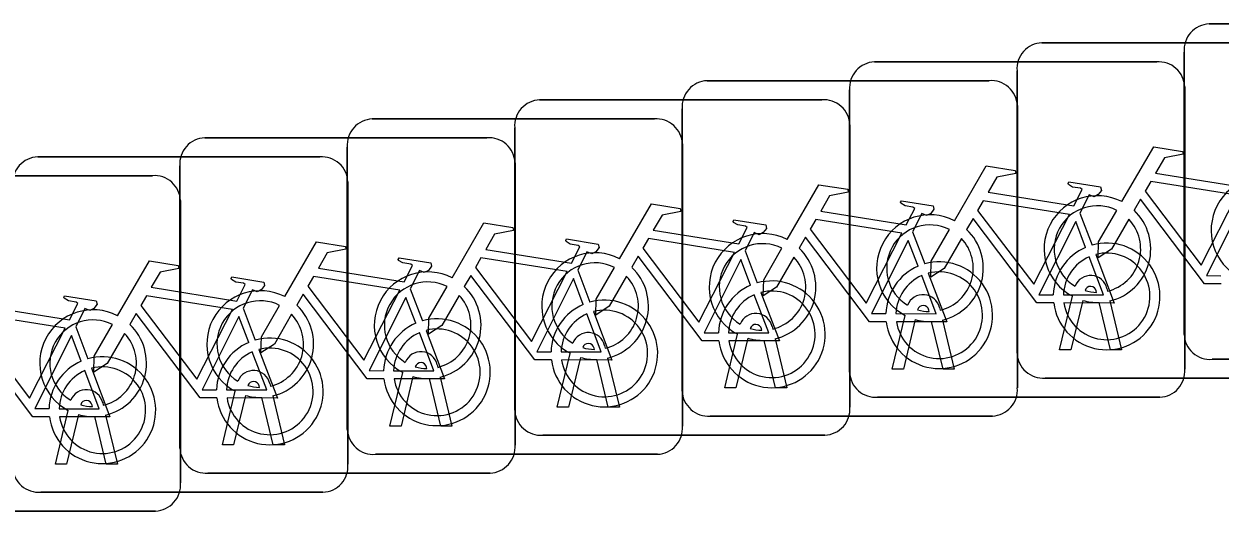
# Model space of a CAD drawing. Extents: x 162184 to 163154, y 385507 to 386516.
# Drawn here: x 162765.317 to 162768.882, y 386426.117 to 386427.569 of the extents above; entities that cross this region are included whole.
import ezdxf

# ---------------------------------------------------------------- set-up
doc = ezdxf.new("R2010")
doc.units = 0
doc.layers.add('IMGEO_Fietsenrek', color=7, linetype='Continuous')

msp = doc.modelspace()

# ---------------------------------------------------------------- linework, layer by layer
at = {"layer": 'IMGEO_Fietsenrek'}
for p, q in [((162768.8489, 386427.5685), (162769.6898, 386427.5685)), ((162769.6898, 386427.5685), (162768.8489, 386427.5685)), ((162768.3509, 386427.5125), (162769.1918, 386427.5125)), ((162769.1918, 386427.5125), (162768.3509, 386427.5125)), ((162768.7745, 386426.6439), (162768.7745, 386427.4848)), ((162768.7745, 386427.4848), (162768.7745, 386426.6439)), ((162767.8519, 386427.4555), (162768.6928, 386427.4555)), ((162768.6928, 386427.4555), (162767.8519, 386427.4555)), ((162768.2765, 386426.5879), (162768.2765, 386427.4288)), ((162768.2765, 386427.4288), (162768.2765, 386426.5879)), ((162767.3529, 386427.3995), (162768.1938, 386427.3995)), ((162768.1938, 386427.3995), (162767.3529, 386427.3995)), ((162768.7765, 386427.3811), (162768.7765, 386426.5402)), ((162768.7765, 386426.5402), (162768.7765, 386427.3811)), ((162766.8539, 386427.3425), (162767.6948, 386427.3425)), ((162767.6948, 386427.3425), (162766.8539, 386427.3425)), ((162767.7775, 386426.5309), (162767.7775, 386427.3718)), ((162767.7775, 386427.3718), (162767.7775, 386426.5309)), ((162767.2785, 386426.4749), (162767.2785, 386427.3158)), ((162767.2785, 386427.3158), (162767.2785, 386426.4749)), ((162768.2775, 386427.3251), (162768.2775, 386426.4842)), ((162768.2775, 386426.4842), (162768.2775, 386427.3251)), ((162766.3549, 386427.2855), (162767.1958, 386427.2855)), ((162767.1958, 386427.2855), (162766.3549, 386427.2855)), ((162767.7785, 386427.2681), (162767.7785, 386426.4272)), ((162767.7785, 386426.4272), (162767.7785, 386427.2681)), ((162766.7795, 386426.4179), (162766.7795, 386427.2588)), ((162766.7795, 386427.2588), (162766.7795, 386426.4179)), ((162765.8559, 386427.2295), (162766.6968, 386427.2295)), ((162766.6968, 386427.2295), (162765.8559, 386427.2295)), ((162766.2805, 386426.3609), (162766.2805, 386427.2018)), ((162766.2805, 386427.2018), (162766.2805, 386426.3609)), ((162767.2795, 386427.2111), (162767.2795, 386426.3702)), ((162767.2795, 386426.3702), (162767.2795, 386427.2111)), ((162765.3579, 386427.1725), (162766.1988, 386427.1725)), ((162766.1988, 386427.1725), (162765.3579, 386427.1725)), ((162765.7815, 386426.3049), (162765.7815, 386427.1458)), ((162765.7815, 386427.1458), (162765.7815, 386426.3049)), ((162766.7805, 386427.1551), (162766.7805, 386426.3142)), ((162766.7805, 386426.3142), (162766.7805, 386427.1551)), ((162764.8589, 386427.1165), (162765.6998, 386427.1165)), ((162765.6998, 386427.1165), (162764.8589, 386427.1165)), ((162766.2825, 386427.0981), (162766.2825, 386426.2572)), ((162766.2825, 386426.2572), (162766.2825, 386427.0981)), ((162765.7835, 386427.0421), (162765.7835, 386426.2012)), ((162765.7835, 386426.2012), (162765.7835, 386427.0421)), ((162768.4642, 386427.0052), (162768.5005, 386426.91)), ((162767.9652, 386426.9492), (162768.0015, 386426.854)), ((162767.4662, 386426.8922), (162767.5025, 386426.797)), ((162766.9672, 386426.8352), (162767.0035, 386426.74)), ((162766.4682, 386426.7792), (162766.5045, 386426.684)), ((162768.5139, 386426.7689), (162768.5129, 386426.7732)), ((162768.5446, 386426.7804), (162768.5464, 386426.7725)), ((162768.4035, 386426.5973), (162768.4418, 386426.7573)), ((162768.4722, 386426.7451), (162768.4369, 386426.5973)), ((162768.555, 386426.5973), (162768.5211, 386426.739)), ((162768.5534, 386426.7433), (162768.5884, 386426.5973)), ((162765.9702, 386426.7222), (162766.0065, 386426.627)), ((162767.9045, 386426.5403), (162767.9428, 386426.7003)), ((162768.0149, 386426.7119), (162768.0139, 386426.7162)), ((162768.0456, 386426.7234), (162768.0474, 386426.7155)), ((162765.4712, 386426.6662), (162765.5075, 386426.571)), ((162767.5159, 386426.6559), (162767.5149, 386426.6602)), ((162767.5466, 386426.6674), (162767.5484, 386426.6595)), ((162767.9732, 386426.6881), (162767.9379, 386426.5403)), ((162768.056, 386426.5403), (162768.0221, 386426.682)), ((162768.0544, 386426.6863), (162768.0894, 386426.5403)), ((162767.4055, 386426.4843), (162767.4438, 386426.6443)), ((162767.4742, 386426.6321), (162767.4389, 386426.4843)), ((162767.557, 386426.4843), (162767.5231, 386426.626)), ((162767.5554, 386426.6303), (162767.5904, 386426.4843)), ((162767.0169, 386426.5989), (162767.0159, 386426.6032)), ((162767.0476, 386426.6104), (162767.0494, 386426.6025)), ((162768.4369, 386426.5973), (162768.4035, 386426.5973)), ((162768.5884, 386426.5973), (162768.555, 386426.5973)), ((162766.5486, 386426.5534), (162766.5504, 386426.5455)), ((162766.9065, 386426.4273), (162766.9448, 386426.5873)), ((162766.9752, 386426.5751), (162766.9399, 386426.4273)), ((162767.058, 386426.4273), (162767.0241, 386426.569)), ((162767.0564, 386426.5733), (162767.0914, 386426.4273)), ((162769.6991, 386426.5695), (162768.8582, 386426.5695)), ((162768.8582, 386426.5695), (162769.6991, 386426.5695)), ((162766.4075, 386426.3703), (162766.4458, 386426.5303)), ((162766.4762, 386426.5181), (162766.4409, 386426.3703)), ((162766.5179, 386426.5419), (162766.5169, 386426.5462)), ((162767.9379, 386426.5403), (162767.9045, 386426.5403)), ((162768.0894, 386426.5403), (162768.056, 386426.5403)), ((162766.0189, 386426.4859), (162766.0179, 386426.4902)), ((162766.0496, 386426.4974), (162766.0514, 386426.4895)), ((162766.559, 386426.3703), (162766.5251, 386426.512)), ((162766.5574, 386426.5163), (162766.5924, 386426.3703)), ((162767.4389, 386426.4843), (162767.4055, 386426.4843)), ((162767.5904, 386426.4843), (162767.557, 386426.4843)), ((162769.2011, 386426.5135), (162768.3602, 386426.5135)), ((162768.3602, 386426.5135), (162769.2011, 386426.5135)), ((162765.9085, 386426.3143), (162765.9468, 386426.4743)), ((162765.9772, 386426.4621), (162765.9419, 386426.3143)), ((162766.06, 386426.3143), (162766.0261, 386426.456)), ((162766.0584, 386426.4603), (162766.0934, 386426.3143)), ((162768.7021, 386426.4565), (162767.8612, 386426.4565)), ((162767.8612, 386426.4565), (162768.7021, 386426.4565)), ((162765.4105, 386426.2573), (162765.4488, 386426.4173)), ((162765.5209, 386426.4289), (162765.5199, 386426.4332)), ((162765.5516, 386426.4404), (162765.5534, 386426.4325)), ((162766.9399, 386426.4273), (162766.9065, 386426.4273)), ((162767.0914, 386426.4273), (162767.058, 386426.4273)), ((162765.4792, 386426.4051), (162765.4439, 386426.2573)), ((162765.562, 386426.2573), (162765.5281, 386426.399)), ((162765.5604, 386426.4033), (162765.5954, 386426.2573)), ((162768.2031, 386426.4005), (162767.3622, 386426.4005)), ((162767.3622, 386426.4005), (162768.2031, 386426.4005)), ((162766.4409, 386426.3703), (162766.4075, 386426.3703)), ((162766.5924, 386426.3703), (162766.559, 386426.3703)), ((162767.7041, 386426.3435), (162766.8632, 386426.3435)), ((162766.8632, 386426.3435), (162767.7041, 386426.3435)), ((162765.9419, 386426.3143), (162765.9085, 386426.3143)), ((162766.0934, 386426.3143), (162766.06, 386426.3143)), ((162767.2051, 386426.2865), (162766.3642, 386426.2865)), ((162766.3642, 386426.2865), (162767.2051, 386426.2865)), ((162765.4439, 386426.2573), (162765.4105, 386426.2573)), ((162765.5954, 386426.2573), (162765.562, 386426.2573)), ((162766.7061, 386426.2305), (162765.8652, 386426.2305)), ((162765.8652, 386426.2305), (162766.7061, 386426.2305)), ((162766.2081, 386426.1735), (162765.3672, 386426.1735)), ((162765.3672, 386426.1735), (162766.2081, 386426.1735)), ((162765.7091, 386426.1175), (162764.8682, 386426.1175)), ((162764.8682, 386426.1175), (162765.7091, 386426.1175))]:
    msp.add_line(p, q, dxfattribs=at)
for points in [[(162768.5891, 386427.0392), (162768.6838, 386427.2027), (162768.77, 386427.1889), (162768.7717, 386427.1802), (162768.7156, 386427.1693), (162768.6894, 386427.124), (162768.9446, 386427.0832)], [(162768.0901, 386426.9822), (162768.1848, 386427.1457), (162768.271, 386427.1319), (162768.2727, 386427.1232), (162768.2166, 386427.1123), (162768.1904, 386427.067), (162768.4456, 386427.0262)], [(162767.5911, 386426.9262), (162767.6858, 386427.0897), (162767.772, 386427.0759), (162767.7737, 386427.0672), (162767.7176, 386427.0563), (162767.6914, 386427.011), (162767.9466, 386426.9702)], [(162768.4456, 386427.0262), (162768.4706, 386427.075), (162768.4655, 386427.079), (162768.4423, 386427.0827), (162768.4296, 386427.0902), (162768.4286, 386427.0933), (162768.4308, 386427.0979), (162768.5256, 386427.0828), (162768.5279, 386427.0725), (162768.5185, 386427.0601), (162768.5061, 386427.0537), (162768.4916, 386427.0599), (162768.4642, 386427.0052)], [(162768.9317, 386427.058), (162768.6749, 386427.099), (162768.6582, 386427.0702), (162768.8252, 386426.8499), (162768.9317, 386427.058)], [(162767.0921, 386426.8692), (162767.1868, 386427.0327), (162767.273, 386427.0189), (162767.2747, 386427.0102), (162767.2186, 386426.9993), (162767.1924, 386426.954), (162767.4476, 386426.9132)], [(162767.9466, 386426.9702), (162767.9716, 386427.019), (162767.9665, 386427.023), (162767.9433, 386427.0267), (162767.9306, 386427.0342), (162767.9296, 386427.0373), (162767.9318, 386427.0419), (162768.0266, 386427.0268), (162768.0289, 386427.0165), (162768.0195, 386427.0041), (162768.0071, 386426.9977), (162767.9926, 386427.0039), (162767.9652, 386426.9492)], [(162768.4327, 386427.001), (162768.1759, 386427.042), (162768.1592, 386427.0132), (162768.3262, 386426.7929), (162768.4327, 386427.001)], [(162768.8848, 386426.7945), (162768.8351, 386426.7946), (162768.6444, 386427.0463), (162768.6254, 386427.0135)], [(162768.9797, 386426.96), (162768.9504, 386427.0368), (162768.841, 386426.8187), (162768.8837, 386426.8186)], [(162767.4476, 386426.9132), (162767.4726, 386426.962), (162767.4675, 386426.966), (162767.4443, 386426.9697), (162767.4316, 386426.9772), (162767.4306, 386426.9803), (162767.4328, 386426.9849), (162767.5276, 386426.9698), (162767.5299, 386426.9595), (162767.5205, 386426.9471), (162767.5081, 386426.9407), (162767.4936, 386426.9469), (162767.4662, 386426.8922)], [(162767.9337, 386426.945), (162767.6769, 386426.986), (162767.6602, 386426.9572), (162767.8272, 386426.7369), (162767.9337, 386426.945)], [(162768.3858, 386426.7375), (162768.3361, 386426.7376), (162768.1454, 386426.9893), (162768.1264, 386426.9565)], [(162768.6098, 386426.9867), (162768.5582, 386426.8975), (162768.5183, 386426.8715), (162768.5195, 386426.919), (162768.574, 386427.0132)], [(162766.5931, 386426.8122), (162766.6878, 386426.9757), (162766.774, 386426.9619), (162766.7757, 386426.9532), (162766.7196, 386426.9423), (162766.6934, 386426.897), (162766.9486, 386426.8562)], [(162768.1108, 386426.9297), (162768.0592, 386426.8405), (162768.0193, 386426.8145), (162768.0205, 386426.862), (162768.075, 386426.9562)], [(162768.4807, 386426.903), (162768.4514, 386426.9798), (162768.342, 386426.7617), (162768.3847, 386426.7616)], [(162766.0941, 386426.7562), (162766.1888, 386426.9197), (162766.275, 386426.9059), (162766.2767, 386426.8972), (162766.2206, 386426.8863), (162766.1944, 386426.841), (162766.4496, 386426.8002)], [(162766.9486, 386426.8562), (162766.9736, 386426.905), (162766.9685, 386426.909), (162766.9453, 386426.9127), (162766.9326, 386426.9202), (162766.9316, 386426.9233), (162766.9338, 386426.9279), (162767.0286, 386426.9128), (162767.0309, 386426.9025), (162767.0215, 386426.8901), (162767.0091, 386426.8837), (162766.9946, 386426.8899), (162766.9672, 386426.8352)], [(162767.4347, 386426.888), (162767.1779, 386426.929), (162767.1612, 386426.9002), (162767.3282, 386426.6799), (162767.4347, 386426.888)], [(162767.8868, 386426.6815), (162767.8371, 386426.6816), (162767.6464, 386426.9333), (162767.6274, 386426.9005)], [(162767.9817, 386426.847), (162767.9524, 386426.9238), (162767.843, 386426.7057), (162767.8857, 386426.7056)], [(162767.3878, 386426.6245), (162767.3381, 386426.6246), (162767.1474, 386426.8763), (162767.1284, 386426.8435)], [(162767.6118, 386426.8737), (162767.5602, 386426.7845), (162767.5203, 386426.7585), (162767.5215, 386426.806), (162767.576, 386426.9002)], [(162768.4147, 386426.7615), (162768.5346, 386426.7613), (162768.4914, 386426.8749)], [(162768.5112, 386426.8818), (162768.5662, 386426.7372), (162768.4161, 386426.7375)], [(162765.5961, 386426.6992), (162765.6908, 386426.8627), (162765.777, 386426.8489), (162765.7787, 386426.8402), (162765.7226, 386426.8293), (162765.6964, 386426.784), (162765.9516, 386426.7432)], [(162766.4496, 386426.8002), (162766.4746, 386426.849), (162766.4695, 386426.853), (162766.4463, 386426.8567), (162766.4336, 386426.8642), (162766.4326, 386426.8673), (162766.4348, 386426.8719), (162766.5296, 386426.8568), (162766.5319, 386426.8465), (162766.5225, 386426.8341), (162766.5101, 386426.8277), (162766.4956, 386426.8339), (162766.4682, 386426.7792)], [(162766.9357, 386426.831), (162766.6789, 386426.872), (162766.6622, 386426.8432), (162766.8292, 386426.6229), (162766.9357, 386426.831)], [(162767.1128, 386426.8167), (162767.0612, 386426.7275), (162767.0213, 386426.7015), (162767.0225, 386426.749), (162767.077, 386426.8432)], [(162767.4827, 386426.79), (162767.4534, 386426.8668), (162767.344, 386426.6487), (162767.3867, 386426.6486)], [(162765.0971, 386426.6432), (162765.1918, 386426.8067), (162765.278, 386426.7929), (162765.2797, 386426.7842), (162765.2236, 386426.7733), (162765.1974, 386426.728), (162765.4526, 386426.6872)], [(162765.9516, 386426.7432), (162765.9766, 386426.792), (162765.9715, 386426.796), (162765.9483, 386426.7997), (162765.9356, 386426.8072), (162765.9346, 386426.8103), (162765.9368, 386426.8149), (162766.0316, 386426.7998), (162766.0339, 386426.7895), (162766.0245, 386426.7771), (162766.0121, 386426.7707), (162765.9976, 386426.7769), (162765.9702, 386426.7222)], [(162766.4367, 386426.775), (162766.1799, 386426.816), (162766.1632, 386426.7872), (162766.3302, 386426.5669), (162766.4367, 386426.775)], [(162766.8888, 386426.5675), (162766.8391, 386426.5676), (162766.6484, 386426.8193), (162766.6294, 386426.7865)], [(162766.9837, 386426.733), (162766.9544, 386426.8098), (162766.845, 386426.5917), (162766.8877, 386426.5916)], [(162767.9157, 386426.7055), (162768.0356, 386426.7053), (162767.9924, 386426.8189)], [(162768.0122, 386426.8258), (162768.0672, 386426.6812), (162767.9171, 386426.6815)], [(162766.6138, 386426.7597), (162766.5622, 386426.6705), (162766.5223, 386426.6445), (162766.5235, 386426.692), (162766.578, 386426.7862)], [(162767.5132, 386426.7688), (162767.5682, 386426.6242), (162767.4181, 386426.6245)], [(162765.4526, 386426.6872), (162765.4776, 386426.736), (162765.4725, 386426.74), (162765.4493, 386426.7437), (162765.4366, 386426.7512), (162765.4356, 386426.7543), (162765.4378, 386426.7589), (162765.5326, 386426.7438), (162765.5349, 386426.7335), (162765.5255, 386426.7211), (162765.5131, 386426.7147), (162765.4986, 386426.7209), (162765.4712, 386426.6662)], [(162765.9387, 386426.718), (162765.6819, 386426.759), (162765.6652, 386426.7302), (162765.8322, 386426.5099), (162765.9387, 386426.718)], [(162766.3898, 386426.5115), (162766.3401, 386426.5116), (162766.1494, 386426.7633), (162766.1304, 386426.7305)], [(162766.4847, 386426.677), (162766.4554, 386426.7538), (162766.346, 386426.5357), (162766.3887, 386426.5356)], [(162767.4167, 386426.6485), (162767.5366, 386426.6483), (162767.4934, 386426.7619)], [(162765.4397, 386426.662), (162765.1829, 386426.703), (162765.1662, 386426.6742), (162765.3332, 386426.4539), (162765.4397, 386426.662)], [(162765.8918, 386426.4545), (162765.8421, 386426.4546), (162765.6514, 386426.7063), (162765.6324, 386426.6735)], [(162765.9867, 386426.62), (162765.9574, 386426.6968), (162765.848, 386426.4787), (162765.8907, 386426.4786)], [(162766.1148, 386426.7037), (162766.0632, 386426.6145), (162766.0233, 386426.5885), (162766.0245, 386426.636), (162766.079, 386426.7302)], [(162766.9177, 386426.5915), (162767.0376, 386426.5913), (162766.9944, 386426.7049)], [(162767.0142, 386426.7118), (162767.0692, 386426.5672), (162766.9191, 386426.5675)], [(162765.6168, 386426.6467), (162765.5652, 386426.5575), (162765.5253, 386426.5315), (162765.5265, 386426.579), (162765.581, 386426.6732)], [(162765.3928, 386426.3985), (162765.3431, 386426.3986), (162765.1524, 386426.6503), (162765.1334, 386426.6175)], [(162765.4877, 386426.564), (162765.4584, 386426.6408), (162765.349, 386426.4227), (162765.3917, 386426.4226)], [(162766.4187, 386426.5355), (162766.5386, 386426.5353), (162766.4954, 386426.6489)], [(162766.5152, 386426.6558), (162766.5702, 386426.5112), (162766.4201, 386426.5115)], [(162765.9207, 386426.4785), (162766.0406, 386426.4783), (162765.9974, 386426.5919)], [(162766.0172, 386426.5988), (162766.0722, 386426.4542), (162765.9221, 386426.4545)], [(162765.4217, 386426.4225), (162765.5416, 386426.4223), (162765.4984, 386426.5359)], [(162765.5182, 386426.5428), (162765.5732, 386426.3982), (162765.4231, 386426.3985)]]:
    msp.add_lwpolyline(points, dxfattribs=at)
for centre, radius, start, end in [((162768.8522, 386427.4906), 0.0779, 92.4484, 184.2845), ((162768.8522, 386427.4906), 0.0779, 92.4484, 184.2845), ((162768.3542, 386427.4346), 0.0779, 92.4484, 184.2845), ((162768.3542, 386427.4346), 0.0779, 92.4484, 184.2845), ((162767.8552, 386427.3776), 0.0779, 92.4484, 184.2845), ((162767.8552, 386427.3776), 0.0779, 92.4484, 184.2845), ((162768.6986, 386427.3778), 0.0779, 2.4484, 94.2845), ((162768.6986, 386427.3778), 0.0779, 2.4484, 94.2845), ((162767.3562, 386427.3216), 0.0779, 92.4484, 184.2845), ((162767.3562, 386427.3216), 0.0779, 92.4484, 184.2845), ((162768.1996, 386427.3218), 0.0779, 2.4484, 94.2845), ((162768.1996, 386427.3218), 0.0779, 2.4484, 94.2845), ((162766.8572, 386427.2646), 0.0779, 92.4484, 184.2845), ((162766.8572, 386427.2646), 0.0779, 92.4484, 184.2845), ((162767.7006, 386427.2648), 0.0779, 2.4484, 94.2845), ((162767.7006, 386427.2648), 0.0779, 2.4484, 94.2845), ((162766.3582, 386427.2076), 0.0779, 92.4484, 184.2845), ((162766.3582, 386427.2076), 0.0779, 92.4484, 184.2845), ((162767.2016, 386427.2078), 0.0779, 2.4484, 94.2845), ((162767.2016, 386427.2078), 0.0779, 2.4484, 94.2845), ((162765.8592, 386427.1516), 0.0779, 92.4484, 184.2845), ((162765.8592, 386427.1516), 0.0779, 92.4484, 184.2845), ((162766.7026, 386427.1518), 0.0779, 2.4484, 94.2845), ((162766.7026, 386427.1518), 0.0779, 2.4484, 94.2845), ((162765.3612, 386427.0946), 0.0779, 92.4484, 184.2845), ((162765.3612, 386427.0946), 0.0779, 92.4484, 184.2845), ((162766.2046, 386427.0948), 0.0779, 2.4484, 94.2845), ((162766.2046, 386427.0948), 0.0779, 2.4484, 94.2845), ((162765.7056, 386427.0388), 0.0779, 2.4484, 94.2845), ((162765.7056, 386427.0388), 0.0779, 2.4484, 94.2845), ((162769.0141, 386426.9539), 0.159, 62.6766, 242.1369), ((162768.5161, 386426.8979), 0.159, 62.6766, 242.1369), ((162768.5161, 386426.8979), 0.129, 63.3192, 238.903), ((162768.0171, 386426.8409), 0.159, 62.6766, 242.1369), ((162768.5161, 386426.8979), 0.129, 283.6043, 43.4302), ((162768.5161, 386426.8979), 0.159, 283.5766, 46.6042), ((162768.0171, 386426.8409), 0.129, 63.3192, 238.903), ((162768.0171, 386426.8409), 0.159, 283.5766, 46.6042), ((162767.5181, 386426.7849), 0.159, 62.6766, 242.1369), ((162767.5181, 386426.7849), 0.129, 63.3192, 238.903), ((162768.0171, 386426.8409), 0.129, 283.6043, 43.4302), ((162768.5437, 386426.7569), 0.159, 187.0065, 105.7708), ((162767.0191, 386426.7279), 0.159, 62.6766, 242.1369), ((162767.5181, 386426.7849), 0.159, 283.5766, 46.6042), ((162768.5437, 386426.7569), 0.159, 113.3408, 178.3217), ((162768.5437, 386426.7569), 0.129, 113.923, 177.9556), ((162768.5437, 386426.7569), 0.129, 188.6715, 104.5883), ((162767.0191, 386426.7279), 0.129, 63.3192, 238.903), ((162767.0191, 386426.7279), 0.159, 283.5766, 46.6042), ((162767.5181, 386426.7849), 0.129, 283.6043, 43.4302), ((162768.0447, 386426.7009), 0.159, 113.3408, 178.3217), ((162768.0447, 386426.7009), 0.159, 187.0065, 105.7708), ((162766.5201, 386426.6709), 0.159, 62.6766, 242.1369), ((162767.0191, 386426.7279), 0.129, 283.6043, 43.4302), ((162767.5457, 386426.6439), 0.159, 187.0065, 105.7708), ((162768.0447, 386426.7009), 0.129, 113.923, 177.9556), ((162768.0447, 386426.7009), 0.129, 188.6715, 104.5883), ((162768.4959, 386426.7693), 0.0499, 12.8025, 158.6934), ((162766.0211, 386426.6149), 0.159, 62.6766, 242.1369), ((162766.5201, 386426.6709), 0.129, 63.3192, 238.903), ((162766.5201, 386426.6709), 0.159, 283.5766, 46.6042), ((162767.5457, 386426.6439), 0.159, 113.3408, 178.3217), ((162767.5457, 386426.6439), 0.129, 188.6715, 104.5883), ((162768.4959, 386426.7693), 0.0174, 12.8025, 163.4502), ((162768.5161, 386426.8979), 0.129, 253.415, 269.0204), ((162766.0211, 386426.6149), 0.129, 63.3192, 238.903), ((162766.5201, 386426.6709), 0.129, 283.6043, 43.4302), ((162767.0467, 386426.5869), 0.159, 113.3408, 178.3217), ((162767.0467, 386426.5869), 0.159, 187.0065, 105.7708), ((162767.5457, 386426.6439), 0.129, 113.923, 177.9556), ((162767.9969, 386426.7123), 0.0499, 12.8025, 158.6934), ((162768.5161, 386426.8979), 0.159, 253.9967, 271.7867), ((162765.5231, 386426.5579), 0.159, 62.6766, 242.1369), ((162766.0211, 386426.6149), 0.129, 283.6043, 43.4302), ((162766.0211, 386426.6149), 0.159, 283.5766, 46.6042), ((162767.0467, 386426.5869), 0.129, 113.923, 177.9556), ((162767.0467, 386426.5869), 0.129, 188.6715, 104.5883), ((162767.4979, 386426.6563), 0.0499, 12.8025, 158.6934), ((162767.9969, 386426.7123), 0.0174, 12.8025, 163.4502), ((162768.0171, 386426.8409), 0.129, 253.415, 269.0204), ((162765.5231, 386426.5579), 0.129, 63.3192, 238.903), ((162765.5231, 386426.5579), 0.159, 283.5766, 46.6042), ((162766.5477, 386426.5309), 0.159, 113.3408, 178.3217), ((162766.5477, 386426.5309), 0.159, 187.0065, 105.7708), ((162766.5477, 386426.5309), 0.129, 188.6715, 104.5883), ((162767.4979, 386426.6563), 0.0174, 12.8025, 163.4502), ((162767.5181, 386426.7849), 0.129, 253.415, 269.0204), ((162768.0171, 386426.8409), 0.159, 253.9967, 271.7867), ((162765.5231, 386426.5579), 0.129, 283.6043, 43.4302), ((162766.0497, 386426.4739), 0.159, 187.0065, 105.7708), ((162766.5477, 386426.5309), 0.129, 113.923, 177.9556), ((162766.9989, 386426.5993), 0.0499, 12.8025, 158.6934), ((162767.5181, 386426.7849), 0.159, 253.9967, 271.7867), ((162768.8524, 386426.6472), 0.0779, 182.4484, 274.2845), ((162768.8524, 386426.6472), 0.0779, 182.4484, 274.2845), ((162766.0497, 386426.4739), 0.159, 113.3408, 178.3217), ((162766.0497, 386426.4739), 0.129, 113.923, 177.9556), ((162766.0497, 386426.4739), 0.129, 188.6715, 104.5883), ((162766.4999, 386426.5423), 0.0499, 12.8025, 158.6934), ((162766.9989, 386426.5993), 0.0174, 12.8025, 163.4502), ((162767.0191, 386426.7279), 0.129, 253.415, 269.0204), ((162765.5507, 386426.4179), 0.159, 113.3408, 178.3217), ((162765.5507, 386426.4179), 0.159, 187.0065, 105.7708), ((162766.4999, 386426.5423), 0.0174, 12.8025, 163.4502), ((162767.0191, 386426.7279), 0.159, 253.9967, 271.7867), ((162768.3544, 386426.5912), 0.0779, 182.4484, 274.2845), ((162768.3544, 386426.5912), 0.0779, 182.4484, 274.2845), ((162765.5507, 386426.4179), 0.129, 113.923, 177.9556), ((162765.5507, 386426.4179), 0.129, 188.6715, 104.5883), ((162766.0009, 386426.4863), 0.0499, 12.8025, 158.6934), ((162766.5201, 386426.6709), 0.159, 253.9967, 271.7867), ((162766.5201, 386426.6709), 0.129, 253.415, 269.0204), ((162767.8554, 386426.5342), 0.0779, 182.4484, 274.2845), ((162767.8554, 386426.5342), 0.0779, 182.4484, 274.2845), ((162768.6988, 386426.5344), 0.0779, 272.4484, 4.2845), ((162768.6988, 386426.5344), 0.0779, 272.4484, 4.2845), ((162766.0009, 386426.4863), 0.0174, 12.8025, 163.4502), ((162766.0211, 386426.6149), 0.129, 253.415, 269.0204), ((162768.1998, 386426.4784), 0.0779, 272.4484, 4.2845), ((162768.1998, 386426.4784), 0.0779, 272.4484, 4.2845), ((162765.5029, 386426.4293), 0.0499, 12.8025, 158.6934), ((162765.5029, 386426.4293), 0.0174, 12.8025, 163.4502), ((162766.0211, 386426.6149), 0.159, 253.9967, 271.7867), ((162767.3564, 386426.4782), 0.0779, 182.4484, 274.2845), ((162767.3564, 386426.4782), 0.0779, 182.4484, 274.2845), ((162765.5231, 386426.5579), 0.129, 253.415, 269.0204), ((162766.8574, 386426.4212), 0.0779, 182.4484, 274.2845), ((162766.8574, 386426.4212), 0.0779, 182.4484, 274.2845), ((162767.7008, 386426.4214), 0.0779, 272.4484, 4.2845), ((162767.7008, 386426.4214), 0.0779, 272.4484, 4.2845), ((162765.5231, 386426.5579), 0.159, 253.9967, 271.7867), ((162766.3584, 386426.3642), 0.0779, 182.4484, 274.2845), ((162766.3584, 386426.3642), 0.0779, 182.4484, 274.2845), ((162767.2018, 386426.3644), 0.0779, 272.4484, 4.2845), ((162767.2018, 386426.3644), 0.0779, 272.4484, 4.2845), ((162765.8594, 386426.3082), 0.0779, 182.4484, 274.2845), ((162765.8594, 386426.3082), 0.0779, 182.4484, 274.2845), ((162766.7028, 386426.3084), 0.0779, 272.4484, 4.2845), ((162766.7028, 386426.3084), 0.0779, 272.4484, 4.2845), ((162765.3614, 386426.2512), 0.0779, 182.4484, 274.2845), ((162765.3614, 386426.2512), 0.0779, 182.4484, 274.2845), ((162766.2048, 386426.2514), 0.0779, 272.4484, 4.2845), ((162766.2048, 386426.2514), 0.0779, 272.4484, 4.2845), ((162765.7058, 386426.1954), 0.0779, 272.4484, 4.2845), ((162765.7058, 386426.1954), 0.0779, 272.4484, 4.2845)]:
    msp.add_arc(centre, radius, start, end, dxfattribs=at)

doc.saveas('drawing.dxf')
